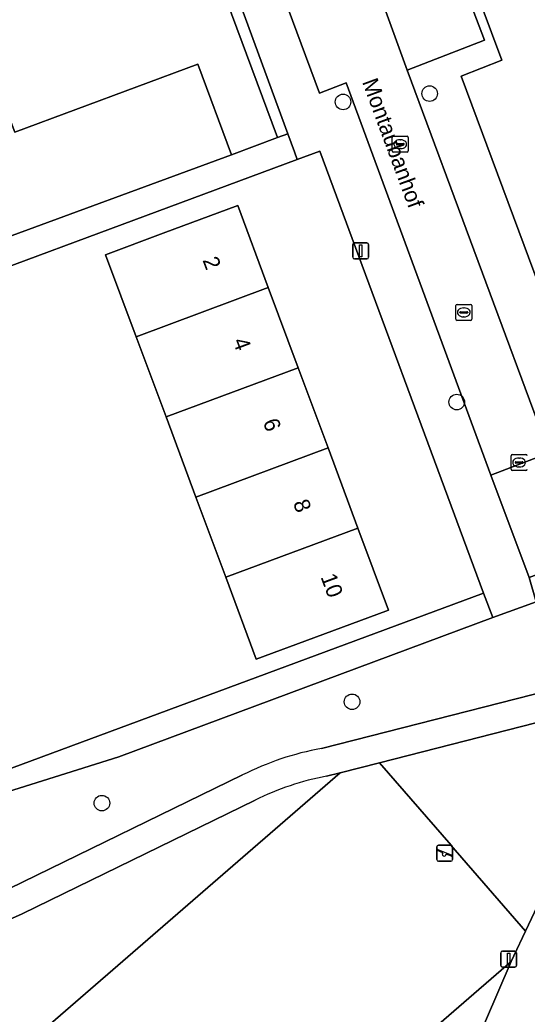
# Model space of a CAD drawing. Extents: x 158472 to 159562, y 388525 to 389606.
# Drawn here: x 159139.8 to 159171.7, y 388632.6 to 388695.1 of the extents above; entities that cross this region are included whole.
import ezdxf

# ---------------------------------------------------------------- set-up
doc = ezdxf.new("R2010")
doc.units = 0
for name, color, linetype in [('IMGEO_Boom', 7, 'Continuous'), ('IMGEO_Erf', 7, 'Continuous'), ('IMGEO_Groenvoorziening', 7, 'Continuous'), ('IMGEO_Kolk', 7, 'Continuous'), ('IMGEO_Lichtmast', 7, 'Continuous'), ('IMGEO_Openbare_ruimte_label', 7, 'Continuous'), ('IMGEO_Pand', 7, 'Continuous'), ('IMGEO_Pand_nummerreeks', 7, 'Continuous'), ('IMGEO_Parkeervlak_open', 7, 'Continuous'), ('IMGEO_Rijbaan_lokaal_open', 7, 'Continuous'), ('IMGEO_Speelvoorziening', 7, 'Continuous'), ('IMGEO_Voetpad_halfverhard', 7, 'Continuous'), ('IMGEO_Voetpad_open', 7, 'Continuous')]:
    doc.layers.add(name, color=color, linetype=linetype)

msp = doc.modelspace()

# ---------------------------------------------------------------- linework, layer by layer
at = {"layer": 'IMGEO_Boom'}
for centre in [(159160.135, 388689.945), (159165.576, 388690.466), (159167.278, 388671.088), (159160.704, 388652.256), (159144.984, 388645.888)]:
    msp.add_circle(centre, 0.489, dxfattribs=at)
at = {"layer": 'IMGEO_Erf'}
for points in [[(159181.635, 388717.879), (159163.229, 388711.048), (159170.115, 388692.571), (159167.562, 388691.57), (159178.36, 388662.511)], [(159151.842, 388698.941), (159156.024, 388687.706), (159156.659, 388687.942), (159149.911, 388706.384), (159095.68, 388686.316)]]:
    msp.add_lwpolyline(points, dxfattribs=at)
for points in [[(159153.128, 388686.628), (159151.013, 388692.312), (159139.516, 388688.034), (159138.996, 388689.432), (159136.984, 388688.684), (159137.521, 388687.239), (159135.429, 388686.46), (159137.502, 388680.892)], [(159158.669, 388686.842), (159157.256, 388686.318), (159127.015, 388675.098), (159135.832, 388646.84), (159136.476, 388647.027), (159134.649, 388653.326), (159133.507, 388657.266), (159136.398, 388658.104), (159137.479, 388654.38), (159139.306, 388648.077), (159168.969, 388659.082)], [(159147.134, 388675.19), (159145.216, 388680.339), (159148.836, 388681.688), (159153.521, 388683.433), (159155.439, 388678.284), (159157.316, 388673.247), (159159.193, 388668.208), (159161.07, 388663.17), (159162.989, 388658.019), (159158.304, 388656.273), (159154.685, 388654.925), (159152.766, 388660.076), (159150.889, 388665.113), (159149.012, 388670.152)]]:
    msp.add_lwpolyline(points, close=True, dxfattribs=at)
at = {"layer": 'IMGEO_Groenvoorziening'}
for points in [[(159158.774, 388649.33), (159178.144, 388654.261), (159175.414, 388661.417), (159171.825, 388660.061), (159172.273, 388658.544), (159169.54, 388657.542), (159146.049, 388648.789), (159109.117, 388637.198), (159109.961, 388634.324)], [(159174.96, 388651.617), (159162.422, 388648.428), (159166.92, 388643.248), (159166.913, 388643.242), (159171.591, 388637.842), (159176.863, 388648.953)], [(159139.141, 388640.512), (159153.814, 388647.658)], [(159166.638, 388626.486), (159170.704, 388635.942), (159150.658, 388618.573), (159140.181, 388630.666), (159159.958, 388647.801), (159159.105, 388647.584)], [(159154.607, 388646.068), (159139.977, 388638.944), (159135.584, 388636.984), (159141.242, 388610.851), (159165.584, 388616.269)]]:
    msp.add_lwpolyline(points, dxfattribs=at)
msp.add_lwpolyline([(159170.704, 388635.942), (159170.859, 388636.301), (159171.591, 388637.842), (159166.913, 388643.242), (159166.92, 388643.248), (159162.422, 388648.428), (159159.958, 388647.801), (159140.181, 388630.666), (159150.658, 388618.573)], close=True, dxfattribs=at)
for centre, radius, start, end in [((159162.324, 388630.607), 19.056, 100.73505, 116.52254), ((159162.332, 388630.58), 17.308, 100.74438, 116.50723)]:
    msp.add_arc(centre, radius, start, end, dxfattribs=at)
at = {"layer": 'IMGEO_Kolk'}
for p, q in [((159163.228, 388686.862), (159163.228, 388687.714)), ((159163.303, 388687.788), (159164.155, 388687.788)), ((159163.487, 388687.282), (159163.487, 388687.294)), ((159163.925, 388687.245), (159163.527, 388687.245)), ((159163.53, 388687.331), (159163.928, 388687.331)), ((159163.716, 388687.568), (159163.741, 388687.568)), ((159163.971, 388687.294), (159163.971, 388687.282)), ((159164.229, 388687.714), (159164.229, 388686.862)), ((159164.155, 388686.788), (159163.303, 388686.788)), ((159163.739, 388687.008), (159163.714, 388687.008)), ((159167.223, 388676.295), (159167.223, 388677.147)), ((159167.298, 388677.221), (159168.15, 388677.221)), ((159167.482, 388676.715), (159167.482, 388676.727)), ((159167.92, 388676.678), (159167.522, 388676.678)), ((159167.525, 388676.764), (159167.923, 388676.764)), ((159167.711, 388677.001), (159167.736, 388677.001)), ((159167.966, 388676.727), (159167.966, 388676.715)), ((159168.224, 388677.147), (159168.224, 388676.295)), ((159168.15, 388676.221), (159167.298, 388676.221)), ((159167.734, 388676.441), (159167.709, 388676.441)), ((159170.699, 388666.865), (159170.699, 388667.717)), ((159170.774, 388667.791), (159171.626, 388667.791)), ((159170.958, 388667.285), (159170.958, 388667.297)), ((159171.396, 388667.248), (159170.998, 388667.248)), ((159171.001, 388667.334), (159171.399, 388667.334)), ((159171.187, 388667.571), (159171.212, 388667.571)), ((159171.442, 388667.297), (159171.442, 388667.285)), ((159171.626, 388666.791), (159170.774, 388666.791)), ((159171.21, 388667.011), (159171.185, 388667.011))]:
    msp.add_line(p, q, dxfattribs=at)
for points in [[(159163.228, 388686.862), (159163.228, 388687.714)], [(159163.303, 388687.788), (159164.155, 388687.788)], [(159164.229, 388687.714), (159164.229, 388686.862)], [(159164.155, 388686.788), (159163.303, 388686.788)], [(159167.223, 388676.295), (159167.223, 388677.147)], [(159167.298, 388677.221), (159168.15, 388677.221)], [(159168.224, 388677.147), (159168.224, 388676.295)], [(159168.15, 388676.221), (159167.298, 388676.221)], [(159170.699, 388666.865), (159170.699, 388667.717)], [(159170.774, 388667.791), (159171.626, 388667.791)], [(159171.626, 388666.791), (159170.774, 388666.791)]]:
    msp.add_lwpolyline(points, dxfattribs=at)
for centre, radius, start, end in [((159163.305, 388687.712), 0.0765, 91.55205, 178.44795), ((159163.305, 388687.712), 0.0765, 91.55205, 178.44795), ((159163.527, 388687.291), 0.0403, 85.87752, 175.75265), ((159163.524, 388687.281), 0.0366, 178.93798, 274.71019), ((159163.928, 388687.288), 0.043, 264.86636, 352.45326), ((159163.932, 388687.293), 0.0386, 1.73085, 96.63898), ((159164.153, 388687.712), 0.0765, 1.55205, 88.44795), ((159164.153, 388687.712), 0.0765, 1.55205, 88.44795), ((159163.305, 388686.864), 0.0765, 181.55205, 268.44795), ((159163.305, 388686.864), 0.0765, 181.55205, 268.44795), ((159164.153, 388686.864), 0.0765, 271.55205, 358.44795), ((159164.153, 388686.864), 0.0765, 271.55205, 358.44795), ((159167.3, 388677.145), 0.0765, 91.55205, 178.44795), ((159167.3, 388677.145), 0.0765, 91.55205, 178.44795), ((159167.522, 388676.724), 0.0403, 85.87752, 175.75265), ((159167.519, 388676.714), 0.0366, 178.93798, 274.71019), ((159167.923, 388676.721), 0.043, 264.86636, 352.45326), ((159167.927, 388676.726), 0.0386, 1.73085, 96.63898), ((159168.148, 388677.145), 0.0765, 1.55205, 88.44795), ((159168.148, 388677.145), 0.0765, 1.55205, 88.44795), ((159167.3, 388676.297), 0.0765, 181.55205, 268.44795), ((159167.3, 388676.297), 0.0765, 181.55205, 268.44795), ((159168.148, 388676.297), 0.0765, 271.55205, 358.44795), ((159168.148, 388676.297), 0.0765, 271.55205, 358.44795), ((159170.776, 388667.715), 0.0765, 91.55205, 178.44795), ((159170.776, 388667.715), 0.0765, 91.55205, 178.44795), ((159170.998, 388667.294), 0.0403, 85.87752, 175.75265), ((159170.995, 388667.284), 0.0366, 178.93798, 274.71019), ((159171.399, 388667.291), 0.043, 264.86636, 352.45326), ((159171.403, 388667.296), 0.0386, 1.73085, 96.63898), ((159171.624, 388667.715), 0.0765, 1.55205, 88.44795), ((159171.624, 388667.715), 0.0765, 1.55205, 88.44795), ((159170.776, 388666.867), 0.0765, 181.55205, 268.44795), ((159170.776, 388666.867), 0.0765, 181.55205, 268.44795), ((159171.624, 388666.867), 0.0765, 271.55205, 358.44795), ((159171.624, 388666.867), 0.0765, 271.55205, 358.44795)]:
    msp.add_arc(centre, radius, start, end, dxfattribs=at)
for centre, major_axis, ratio, start_param, end_param in [((159163.715, 388687.288), (-0.387, 0.002), 0.722429, 4.712389, 7.853982), ((159163.74, 388687.288), (-0.39, 0.002), 0.717154, 1.570796, 4.712389), ((159167.71, 388676.721), (-0.387, 0.002), 0.722429, 4.712389, 7.853982), ((159167.735, 388676.721), (-0.39, 0.002), 0.717154, 1.570796, 4.712389), ((159171.186, 388667.291), (-0.387, 0.002), 0.722429, 4.712389, 7.853982), ((159171.211, 388667.291), (-0.39, 0.002), 0.717154, 1.570796, 4.712389)]:
    msp.add_ellipse(centre, major_axis=major_axis, ratio=ratio, start_param=start_param, end_param=end_param, dxfattribs=at)
at = {"layer": 'IMGEO_Lichtmast'}
for p, q in [((159160.85, 388681.082), (159161.64, 388681.082)), ((159161.64, 388681.082), (159160.85, 388681.082)), ((159160.75, 388680.182), (159160.75, 388680.982)), ((159160.75, 388680.982), (159160.75, 388680.182)), ((159161.74, 388680.982), (159161.74, 388680.182)), ((159161.74, 388680.182), (159161.74, 388680.982)), ((159161.64, 388680.082), (159160.85, 388680.082)), ((159160.85, 388680.082), (159161.64, 388680.082)), ((159170.046, 388635.691), (159170.046, 388636.491)), ((159170.046, 388636.491), (159170.046, 388635.691)), ((159170.146, 388636.591), (159170.936, 388636.591)), ((159170.936, 388636.591), (159170.146, 388636.591)), ((159171.036, 388636.491), (159171.036, 388635.691)), ((159171.036, 388635.691), (159171.036, 388636.491)), ((159170.936, 388635.591), (159170.146, 388635.591)), ((159170.146, 388635.591), (159170.936, 388635.591))]:
    msp.add_line(p, q, dxfattribs=at)
for points in [[(159161.17, 388680.957), (159161.32, 388680.957), (159161.32, 388680.207), (159161.17, 388680.207), (159161.17, 388680.957)], [(159170.466, 388636.466), (159170.616, 388636.466), (159170.616, 388635.716), (159170.466, 388635.716), (159170.466, 388636.466)]]:
    msp.add_lwpolyline(points, dxfattribs=at)
for centre, start, end in [((159160.85, 388680.982), 90, 180), ((159160.85, 388680.982), 90, 180), ((159161.64, 388680.982), 0, 90), ((159161.64, 388680.982), 360, 90), ((159160.85, 388680.182), 180, 270), ((159160.85, 388680.182), 180, 270), ((159161.64, 388680.182), 270, 0), ((159161.64, 388680.182), 270, 0), ((159170.146, 388636.491), 90, 180), ((159170.146, 388636.491), 90, 180), ((159170.936, 388636.491), 0, 90), ((159170.936, 388636.491), 360, 90), ((159170.146, 388635.691), 180, 270), ((159170.146, 388635.691), 180, 270), ((159170.936, 388635.691), 270, 0), ((159170.936, 388635.691), 270, 0)]:
    msp.add_arc(centre, 0.1, start, end, dxfattribs=at)
at = {"layer": 'IMGEO_Pand'}
for points in [[(159138.996, 388689.432), (159139.516, 388688.034), (159151.013, 388692.312), (159153.128, 388686.628), (159156.024, 388687.706), (159151.842, 388698.941), (159149.012, 388697.888), (159147.454, 388702.076), (159143.898, 388700.753), (159139.398, 388699.078), (159135.89, 388697.773)], [(159155.439, 388678.284), (159153.521, 388683.433), (159148.836, 388681.688), (159145.216, 388680.339), (159147.134, 388675.19)], [(159155.439, 388678.284), (159147.134, 388675.19), (159149.012, 388670.152), (159157.316, 388673.247)], [(159159.193, 388668.208), (159157.316, 388673.247), (159149.012, 388670.152), (159150.889, 388665.113)], [(159159.193, 388668.208), (159150.889, 388665.113), (159152.766, 388660.076), (159161.07, 388663.17)], [(159161.07, 388663.17), (159152.766, 388660.076), (159154.685, 388654.925), (159158.304, 388656.273), (159162.989, 388658.019)]]:
    msp.add_lwpolyline(points, close=True, dxfattribs=at)
at = {"layer": 'IMGEO_Parkeervlak_open'}
msp.add_lwpolyline([(159162.564, 388710.794), (159162.564, 388710.795), (159162.292, 388711.51), (159157.674, 388709.832), (159164.173, 388691.944), (159169.019, 388693.815)], close=True, dxfattribs=at)
at = {"layer": 'IMGEO_Rijbaan_lokaal_open'}
msp.add_lwpolyline([(159164.173, 388691.944), (159157.674, 388709.832), (159152.21, 388707.847), (159152.409, 388707.311), (159158.654, 388690.491), (159160.34, 388691.139), (159169.413, 388666.498), (159173.092, 388667.894)], close=True, dxfattribs=at)
at = {"layer": 'IMGEO_Speelvoorziening'}
for p, q in [((159166.023, 388642.342), (159166.023, 388643.142)), ((159166.023, 388643.142), (159166.023, 388642.342)), ((159166.406, 388642.77), (159166.067, 388642.907)), ((159166.092, 388642.967), (159166.968, 388642.614)), ((159166.123, 388643.242), (159166.913, 388643.242)), ((159166.913, 388643.242), (159166.123, 388643.242)), ((159167.013, 388643.142), (159167.013, 388642.342)), ((159167.013, 388642.342), (159167.013, 388643.142)), ((159166.944, 388642.554), (159166.604, 388642.691)), ((159166.913, 388642.242), (159166.123, 388642.242)), ((159166.123, 388642.242), (159166.913, 388642.242))]:
    msp.add_line(p, q, dxfattribs=at)
for centre, radius, start, end in [((159166.123, 388643.142), 0.1, 90, 180), ((159166.123, 388643.142), 0.1, 90, 180), ((159166.08, 388642.937), 0.0327, 68.07798, 248.07798), ((159166.913, 388643.142), 0.1, 0, 90), ((159166.913, 388643.142), 0.1, 360, 90), ((159166.123, 388642.342), 0.1, 180, 270), ((159166.123, 388642.342), 0.1, 180, 270), ((159166.485, 388642.68), 0.12, 130.99278, 5.16318), ((159166.913, 388642.342), 0.1, 270, 0), ((159166.913, 388642.342), 0.1, 270, 0), ((159166.956, 388642.584), 0.0327, 248.07798, 68.07798)]:
    msp.add_arc(centre, radius, start, end, dxfattribs=at)
at = {"layer": 'IMGEO_Voetpad_halfverhard'}
for points in [[(159177.412, 388650.576), (159178.178, 388652.925), (159178.268, 388653.632), (159178.144, 388654.261), (159158.774, 388649.33)], [(159159.105, 388647.584), (159159.958, 388647.801), (159162.422, 388648.428), (159174.96, 388651.617)], [(159153.814, 388647.658), (159139.141, 388640.512)], [(159113.367, 388631.474), (159131.998, 388635.896), (159135.584, 388636.984), (159139.977, 388638.944), (159154.607, 388646.068)]]:
    msp.add_lwpolyline(points, dxfattribs=at)
for centre, radius, start, end in [((159162.324, 388630.607), 19.056, 100.73505, 116.52254), ((159162.332, 388630.58), 17.308, 100.74438, 116.50723)]:
    msp.add_arc(centre, radius, start, end, dxfattribs=at)
at = {"layer": 'IMGEO_Voetpad_open'}
for points in [[(159167.562, 388691.57), (159170.115, 388692.571), (159163.229, 388711.048), (159162.564, 388710.795), (159162.564, 388710.794), (159169.019, 388693.815), (159164.173, 388691.944), (159173.092, 388667.894), (159169.413, 388666.498), (159171.825, 388660.061), (159175.414, 388661.417), (159178.36, 388662.511)], [(159169.413, 388666.498), (159160.34, 388691.139), (159158.654, 388690.491), (159152.409, 388707.311), (159149.911, 388706.384), (159156.659, 388687.942), (159157.075, 388686.806), (159157.256, 388686.318), (159158.669, 388686.842), (159168.969, 388659.082), (159169.54, 388657.542), (159172.273, 388658.544), (159171.825, 388660.061)]]:
    msp.add_lwpolyline(points, close=True, dxfattribs=at)
for points in [[(159127.015, 388675.098), (159157.256, 388686.318), (159157.075, 388686.806), (159156.659, 388687.942), (159156.024, 388687.706), (159153.128, 388686.628), (159137.502, 388680.892)], [(159170.745, 388628.434), (159173.233, 388634.233), (159179.641, 388647.749), (159180.948, 388651.854), (159181.271, 388654.162), (159181.069, 388654.991), (159179.529, 388659.364), (159179.03, 388660.707), (159178.36, 388662.511), (159175.414, 388661.417), (159178.144, 388654.261), (159178.268, 388653.632), (159178.178, 388652.925), (159177.412, 388650.576), (159176.863, 388648.953), (159171.591, 388637.842), (159170.859, 388636.301), (159170.704, 388635.942), (159166.638, 388626.486)], [(159109.117, 388637.198), (159146.049, 388648.789), (159169.54, 388657.542), (159168.969, 388659.082), (159139.306, 388648.077)]]:
    msp.add_lwpolyline(points, dxfattribs=at)

# ---------------------------------------------------------------- texts
at = {"layer": 'IMGEO_Openbare_ruimte_label'}
msp.add_text('Montaubanhof', height=1, rotation=290.2475, dxfattribs=at).set_placement((159161.323, 388691.205))
at = {"layer": 'IMGEO_Pand_nummerreeks'}
for s, p in [('2', (159151.297, 388680.007)), ('4', (159153.192, 388674.922)), ('6', (159155.085, 388669.84)), ('8', (159156.98, 388664.753)), ('10', (159158.713, 388660.102))]:
    msp.add_text(s, height=1, rotation=290.43291, dxfattribs=at).set_placement(p)

doc.saveas('drawing.dxf')
